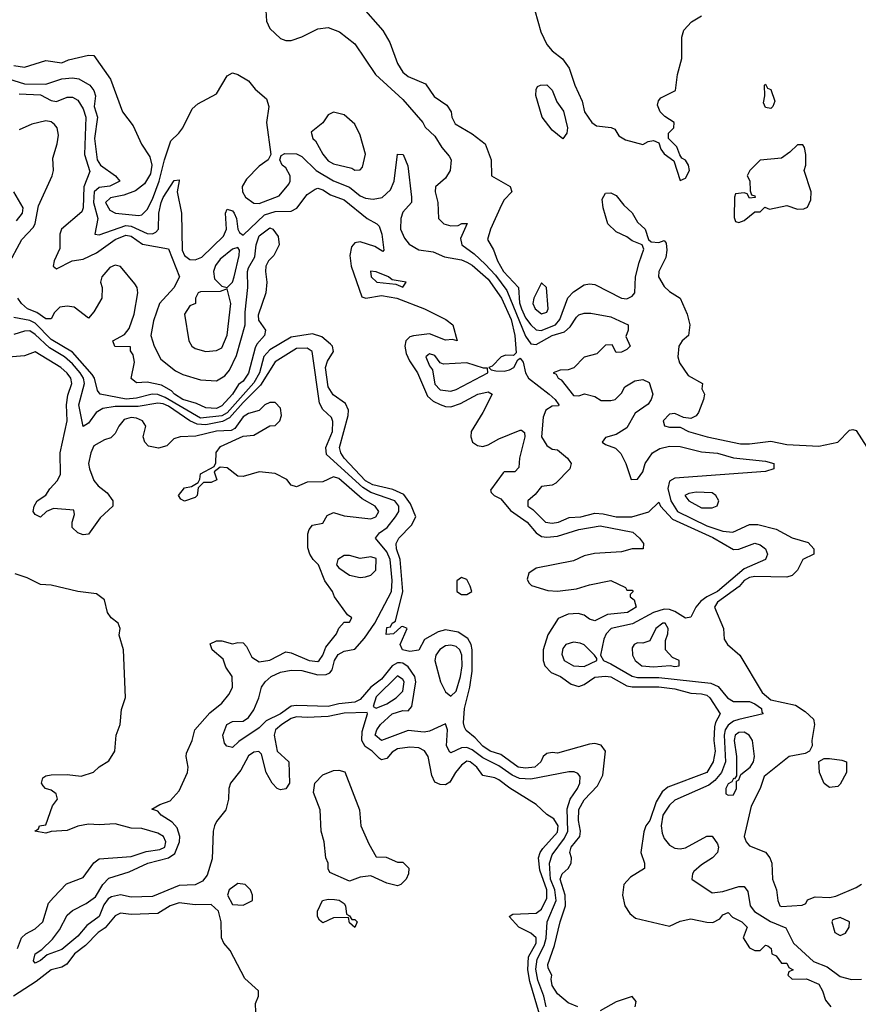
# Model space of a CAD drawing. Header units: inches. Extents: x 2380053 to 2584298, y 380219 to 546618.
# Tile 636 of 656: x 2542192 to 2545338, y 445020 to 448716. Entities that reach past the tile are written whole.
import ezdxf

# ---------------------------------------------------------------- set-up
doc = ezdxf.new("R2010")
doc.units = ezdxf.units.IN
doc.header["$MEASUREMENT"] = 0
doc.layers.add('C5444', color=7, linetype='Continuous')

msp = doc.modelspace()

# ---------------------------------------------------------------- linework, layer by layer
at = {"layer": 'C5444', "color": 2}
for points, elevation in [([(2543470.8, 448770), (2543554.9, 448674.9), (2543580.7, 448630), (2543610, 448551.3), (2543630, 448518.8), (2543650, 448502), (2543714.6, 448474.6), (2543747.7, 448427.7), (2543794.4, 448394.4), (2543810.4, 448370.4), (2543813.4, 448350), (2543825.3, 448325.3), (2543890, 448286.8), (2543938.8, 448250), (2543960.7, 448190), (2543962, 448130), (2544032, 448090), (2544038, 448070), (2544010, 448039), (2543999.5, 448020.5), (2543958, 447930), (2543947.3, 447890), (2543970, 447851.3), (2543985.3, 447810), (2544006.9, 447770), (2544063.7, 447710), (2544067.6, 447652.4), (2544074.2, 447630), (2544090, 447596), (2544110, 447570.3), (2544130, 447552), (2544149.1, 447549.1), (2544202, 447570), (2544219.2, 447590), (2544248.7, 447671.3), (2544270, 447694.4), (2544310, 447720.4), (2544330, 447724.4), (2544350, 447721.6), (2544450, 447670.4), (2544470, 447667.7), (2544490, 447678), (2544499.6, 447690), (2544502.9, 447750), (2544515.9, 447804.1), (2544534, 447854), (2544528, 447870), (2544490, 447885.2), (2544470, 447901.2), (2544430, 447919.3), (2544399, 447950), (2544381.2, 448010), (2544378, 448042), (2544390, 448064.7), (2544410, 448066), (2544430, 448056), (2544459.1, 448019.1), (2544490.4, 447990.4), (2544510, 447956), (2544538.8, 447930), (2544551.3, 447890), (2544561.4, 447881.4), (2544590, 447879.1), (2544610, 447886.8), (2544617, 447877), (2544620.4, 447850), (2544616.7, 447823.3), (2544590.6, 447770), (2544588.6, 447750), (2544610, 447714.8), (2544630, 447696), (2544670.6, 447670.6), (2544696, 447610), (2544706, 447570), (2544701, 447530), (2544678, 447510), (2544664.7, 447490), (2544661, 447450), (2544667.9, 447427.9), (2544699.8, 447379.8), (2544754, 447350), (2544752, 447330), (2544762, 447310), (2544758, 447290), (2544739.1, 447240.9), (2544730, 447228.7), (2544710, 447219), (2544683.1, 447223.1), (2544650, 447238), (2544630, 447235.3), (2544606.8, 447210), (2544611.6, 447191.6), (2544630, 447186.8), (2544670, 447186), (2544702, 447170), (2544772, 447150), (2544895.9, 447124.1), (2544930, 447123.1), (2545010, 447134), (2545070, 447121.6), (2545190, 447114.9), (2545262, 447130), (2545305.6, 447174.4), (2545318, 447178), (2545330, 447174), (2545371, 447111)], 30), ([(2543116, 448750), (2543118, 448710), (2543130, 448682), (2543170, 448644.7), (2543190, 448638), (2543210, 448638), (2543250, 448651.3), (2543310, 448681), (2543350, 448686), (2543391.3, 448670), (2543450, 448624.7), (2543527.3, 448510), (2543630, 448416.3), (2543704, 448330), (2543712.8, 448312.8), (2543750, 448278.8), (2543776.1, 448236.1), (2543803.4, 448203.4), (2543810.6, 448190), (2543807.7, 448150), (2543790, 448121.2), (2543751.6, 448088.4), (2543751.3, 448070), (2543760.7, 448030), (2543763, 447970), (2543784, 447950), (2543810, 447941.3), (2543837.2, 447942.8), (2543850.6, 447950.6), (2543870.7, 447950.7), (2543845.7, 447894.3), (2543850.4, 447870), (2543897.3, 447837.3), (2543938.4, 447798.3), (2543976.8, 447756.8), (2544019.3, 447699.3), (2544090, 447527.7), (2544110, 447499.5), (2544130, 447496.5), (2544189.4, 447530.6), (2544235.8, 447544.2), (2544257.1, 447562.9), (2544280.7, 447599.3), (2544290, 447608), (2544310, 447614.4), (2544334.4, 447614.4), (2544410, 447600.4), (2544474.8, 447570), (2544474.8, 447550), (2544466, 447526), (2544482, 447490), (2544470, 447478), (2544450, 447468), (2544430, 447466), (2544415.3, 447495.3), (2544390, 447494), (2544358, 447462), (2544310, 447448.7), (2544270.9, 447409.1), (2544250, 447402), (2544219.6, 447400.4), (2544194, 447390), (2544204.7, 447384.7), (2544212, 447370), (2544223.5, 447363.5), (2544270, 447305.5), (2544290, 447304), (2544310.9, 447310.9), (2544350, 447301), (2544373.2, 447286.8), (2544410, 447286), (2544426, 447290), (2544450, 447314), (2544462, 447338), (2544500.4, 447359.6), (2544530, 447364.7), (2544554, 447354), (2544567.7, 447310), (2544561.6, 447290), (2544550, 447272.7), (2544501.7, 447238.3), (2544470, 447183.7), (2544430, 447159.3), (2544390, 447148), (2544378, 447130), (2544390, 447121), (2544427.5, 447107.5), (2544447.9, 447087.9), (2544466.8, 447050), (2544486.8, 446990), (2544510, 446991.3), (2544530, 447018), (2544539.3, 447050), (2544566, 447090), (2544594.3, 447105.7), (2544630, 447114.9), (2544670, 447113.4), (2544750, 447093.6), (2544810, 447088.9), (2544870, 447071.6), (2544990, 447058), (2545022, 447050), (2545021, 447030), (2544990, 447019.5), (2544650, 446995.1), (2544630, 446983.7), (2544623.4, 446956.6), (2544634.7, 446910), (2544660.3, 446870), (2544770, 446816.2), (2544830, 446795.6), (2544867.6, 446792.4), (2544930, 446820.4), (2544961.4, 446821.4), (2545030, 446803), (2545090, 446770.6), (2545150, 446753.4), (2545171.3, 446730), (2545172, 446710), (2545130.7, 446689.3), (2545110.6, 446650), (2545090.2, 446629.8), (2545070, 446623), (2544950, 446626.3), (2544930, 446621.7), (2544910, 446610.9), (2544891.3, 446588.7), (2544810.4, 446530), (2544799.3, 446510), (2544832.7, 446430), (2544835.5, 446390), (2544847.7, 446370), (2544893.4, 446330), (2544978.4, 446190), (2545010, 446162.8), (2545103.4, 446143.4), (2545139.3, 446119.3), (2545170.8, 446090), (2545174, 446070), (2545163.8, 446010), (2545165.5, 445990), (2545156, 445970), (2545138.7, 445961.3), (2545078.8, 445950), (2544985.3, 445874.7), (2544970.3, 445829.7), (2544936.7, 445763.3), (2544910.7, 445650), (2544917.3, 445630), (2544930, 445614.8), (2544990, 445591.3), (2545006.8, 445570), (2545014, 445550), (2545016.3, 445490), (2545031, 445450), (2545036, 445410), (2545044.7, 445390), (2545050, 445387.3), (2545128, 445392), (2545142, 445398), (2545147.3, 445412.7), (2545176.4, 445423.6), (2545230, 445421), (2545253.6, 445426.4), (2545330, 445458), (2545350, 445471)], 26), ([(2544124.9, 448750), (2544147.3, 448670), (2544170, 448622.8), (2544190, 448598.8), (2544228.1, 448568.1), (2544254.2, 448534.2), (2544275.5, 448470), (2544303, 448410), (2544310.8, 448370), (2544338.8, 448330), (2544356.8, 448316.8), (2544411, 448311), (2544424.7, 448304.7), (2544439.8, 448279.8), (2544464.5, 448264.5), (2544530, 448246.8), (2544550, 448258), (2544570, 448262), (2544590, 448254), (2544598, 448230), (2544610, 448212), (2544646.4, 448186.4), (2544670, 448112), (2544690, 448121), (2544705.2, 448150), (2544701.2, 448170), (2544690, 448188.7), (2544676.5, 448196.5), (2544668.4, 448208.4), (2544658, 448238), (2544626, 448270), (2544626, 448290), (2544646, 448310), (2544648, 448330), (2544612.7, 448352.7), (2544595.3, 448370), (2544584.7, 448395.3), (2544589, 448411), (2544598, 448422), (2544652, 448450), (2544660.5, 448510), (2544676.4, 448570), (2544676.3, 448650), (2544683.9, 448676.1), (2544712.4, 448707.6), (2544750, 448730.6)], 34), ([(2542170, 448544.2), (2542210, 448537), (2542290, 448563), (2542350, 448554), (2542375.6, 448564.4), (2542450, 448582), (2542470, 448581), (2542532.6, 448492.6), (2542577.8, 448370), (2542617.6, 448317.6), (2542648.6, 448248.6), (2542680.3, 448200.3), (2542687.4, 448170), (2542683.4, 448136.6), (2542660.5, 448099.5), (2542626.8, 448073.2), (2542582.4, 448057.6), (2542532.4, 448047.6), (2542513.4, 448030), (2542530, 448000.5), (2542552, 447990), (2542638.7, 447981.3), (2542650, 447983), (2542670, 448003), (2542690, 448042), (2542715.4, 448110), (2542734.7, 448190), (2542758.6, 448261.4), (2542789.3, 448290), (2542803.7, 448310), (2542839.5, 448380.5), (2542860.5, 448399.5), (2542930, 448437.3), (2542970, 448504.7), (2542990, 448516), (2543010.5, 448510.5), (2543050, 448486), (2543075.2, 448455.2), (2543118, 448418), (2543127.3, 448390), (2543118, 448330), (2543134, 448210), (2543124.7, 448190), (2543090, 448166), (2543042.5, 448117.5), (2543027.3, 448090), (2543027.7, 448070), (2543038.8, 448050), (2543070, 448027.3), (2543090, 448026), (2543165.1, 448054.9), (2543201.6, 448098.4), (2543207, 448110), (2543207.3, 448130), (2543190, 448159.3), (2543177.2, 448170), (2543168, 448190), (2543173.6, 448206.4), (2543186.6, 448213.4), (2543230, 448212), (2543250, 448202.4), (2543304.4, 448150), (2543370, 448110.3), (2543430, 448087.2), (2543470, 448054), (2543490, 448045.8), (2543517.8, 448042.2), (2543552, 448048), (2543583.5, 448076.5), (2543597.4, 448110), (2543609.3, 448210.7), (2543630.7, 448210), (2543647.7, 448167.7), (2543662.6, 448050), (2543661.6, 448030), (2543630, 447992.7), (2543621.5, 447970), (2543620.2, 447930), (2543635.3, 447895.3), (2543652.9, 447872.8), (2543690, 447851.5), (2543743.8, 447843.8), (2543785.5, 447825.5), (2543850, 447814.3), (2543870, 447805.7), (2543890, 447794.3), (2543950, 447742.3), (2543999.7, 447670), (2544036.3, 447590), (2544050.2, 447529.8), (2544054.8, 447465.2), (2544044.7, 447455.3), (2544015.9, 447455.9), (2543998.8, 447450), (2543965.2, 447414.8), (2543952, 447410), (2543961, 447401), (2543978, 447398), (2544010, 447397), (2544030, 447402), (2544046, 447410), (2544061.2, 447438.8), (2544070, 447444.7), (2544081, 447430), (2544090.3, 447390), (2544101.1, 447370), (2544178.4, 447310), (2544200.7, 447290), (2544214.8, 447270), (2544213.4, 447266.6), (2544190, 447265.6), (2544166, 447250), (2544156.2, 447223.8), (2544150.3, 447150.3), (2544170, 447117.3), (2544190, 447104), (2544210, 447100.7), (2544246.8, 447070), (2544261, 447050), (2544256, 447030), (2544203.5, 446976.5), (2544190, 446968.7), (2544150, 446964), (2544126.2, 446933.8), (2544098, 446910), (2544098.8, 446890), (2544117.6, 446877.6), (2544164.9, 446830), (2544190, 446825.7), (2544214, 446830), (2544253.1, 446846.9), (2544298, 446850), (2544350, 446863.6), (2544381.3, 446861.3), (2544430, 446849.2), (2544488.7, 446850), (2544552.1, 446867.9), (2544590, 446904.7), (2544596.3, 446890), (2544641.5, 446841.5), (2544792.4, 446772.4), (2544870, 446726.7), (2544890, 446728.2), (2544950, 446750.4), (2544970, 446744), (2544990.7, 446730), (2544997.3, 446710), (2544990.7, 446690), (2544910, 446655.1), (2544810.1, 446569.9), (2544770.4, 446550), (2544747.2, 446532.8), (2544728.8, 446510), (2544710, 446473.2), (2544690, 446469), (2544650, 446494.5), (2544630, 446501.8), (2544610, 446502.5), (2544570.4, 446490), (2544491.8, 446448.2), (2544410.7, 446430), (2544392.7, 446410), (2544383.8, 446390), (2544371, 446330), (2544382, 446310), (2544410, 446298.4), (2544490, 446251.3), (2544510, 446247), (2544590, 446246.4), (2544785.4, 446225.4), (2544812.5, 446212.5), (2544847.2, 446170), (2544870, 446156.5), (2544930, 446156.5), (2544950, 446148.4), (2544975.5, 446130), (2544976, 446116), (2544982, 446110), (2544890, 446088.9), (2544870, 446082.2), (2544850, 446067.1), (2544839.3, 446050), (2544834.8, 446030), (2544840.2, 445930), (2544825.2, 445890), (2544800.4, 445859.6), (2544778, 445842), (2544650, 445786), (2544630, 445767.8), (2544605.4, 445730), (2544598.8, 445690), (2544602.2, 445662.2), (2544610, 445642.8), (2544630, 445617.3), (2544650, 445606), (2544670, 445604), (2544690, 445606.8), (2544770, 445651.3), (2544790, 445650.8), (2544810, 445622), (2544814, 445610), (2544810.8, 445590), (2544791, 445570), (2544750, 445543.7), (2544722, 445518), (2544716.3, 445510), (2544714, 445490), (2544790, 445438), (2544830, 445443), (2544890, 445462), (2544910, 445462.8), (2544923.4, 445443.4), (2544933.1, 445390), (2544948.7, 445368.7), (2545009.5, 445330.5), (2545066.8, 445306.8), (2545094.9, 445250), (2545170, 445180.4), (2545221.1, 445161.1), (2545270, 445124.2), (2545313, 445113), (2545350, 445114.7)], 22), ([(2542150, 448493.4), (2542210, 448475.3), (2542290, 448474), (2542350, 448494), (2542390, 448498), (2542413.4, 448493.4), (2542454.8, 448470), (2542470.7, 448450), (2542476, 448430), (2542471, 448390), (2542483.7, 448350), (2542472.9, 448270), (2542483.2, 448190), (2542495.3, 448170), (2542551, 448130), (2542567.3, 448110), (2542530, 448091.3), (2542490, 448086), (2542471.7, 448070), (2542468.4, 448030), (2542484.9, 447970), (2542474, 447910), (2542490, 447908.2), (2542590, 447943), (2542610, 447940.6), (2542670, 447912.6), (2542690, 447912), (2542702.3, 447917.7), (2542712.8, 447930), (2542713.5, 447990), (2542722.8, 448030), (2542730, 448048), (2542771.6, 448111.6), (2542790, 448114), (2542790.5, 448110.5), (2542783, 448070), (2542798.9, 447990), (2542802.2, 447850), (2542810.2, 447830.2), (2542830, 447816), (2542850, 447814.3), (2542875.4, 447824.6), (2542956.3, 447903.7), (2542968, 447930), (2542964.5, 447990), (2542970, 448004.7), (2542990, 447998), (2542997.1, 447990), (2543004.9, 447970), (2543010.5, 447930), (2543017.1, 447917.1), (2543030, 447906.8), (2543110, 447982.6), (2543150, 447995.4), (2543210, 447997.3), (2543232.1, 448007.9), (2543270, 448059.3), (2543300.1, 448079.9), (2543310, 448083), (2543330, 448076.4), (2543358, 448058), (2543410, 448039.5), (2543496, 447970), (2543532, 447950), (2543541, 447941), (2543550.6, 447910.6), (2543558, 447850), (2543554, 447846), (2543524.5, 447864.5), (2543470, 447882), (2543450, 447878), (2543436.7, 447863.3), (2543430.3, 447830), (2543435.3, 447790), (2543475.9, 447675.9), (2543490.5, 447670.5), (2543550, 447680.2), (2543607.3, 447670), (2543710.8, 447630), (2543790.5, 447590.5), (2543817.3, 447570), (2543834, 447510), (2543815.3, 447515.3), (2543790, 447512.7), (2543730, 447537), (2543670, 447529.6), (2543655.3, 447524.7), (2543640.5, 447510), (2543637, 447490), (2543642.2, 447462.2), (2543654.8, 447434.8), (2543684.9, 447390), (2543722, 447302), (2543743.8, 447283.8), (2543770, 447271.5), (2543790, 447263.7), (2543810, 447262), (2543845.5, 447274.5), (2543910.5, 447310.5), (2543950, 447318.8), (2543964.7, 447310), (2543930, 447241.2), (2543885.5, 447170), (2543884.4, 447150), (2543890.4, 447130.4), (2543910, 447117.1), (2543930, 447114), (2543950, 447119.5), (2543990, 447142.4), (2544070, 447174.8), (2544075.3, 447175.3), (2544086, 447166), (2544087.3, 447150), (2544067.3, 447070), (2544065.4, 447034.6), (2544050, 447018), (2544010, 447018), (2544005.4, 447014.6), (2543958, 446950), (2543961, 446941), (2543972, 446930), (2543997.1, 446917.1), (2544033.4, 446873.4), (2544095.8, 446830), (2544130.2, 446790.2), (2544150, 446775.8), (2544170, 446773.1), (2544210, 446776.9), (2544290, 446801.7), (2544370, 446816), (2544492.4, 446792.4), (2544518, 446770), (2544532, 446750), (2544530.8, 446729.2), (2544490, 446729.3), (2544450, 446718), (2544348.5, 446711.5), (2544310, 446702.9), (2544270, 446684.2), (2544130, 446657.6), (2544102, 446638), (2544096.3, 446616.3), (2544101.7, 446601.7), (2544112, 446592), (2544173, 446573), (2544210, 446570.2), (2544281.2, 446578.9), (2544330, 446594.4), (2544410, 446610.6), (2544464.7, 446584.7), (2544470, 446574), (2544490, 446574), (2544494, 446570), (2544482, 446558), (2544482, 446550), (2544498, 446538), (2544504.7, 446510), (2544472, 446490), (2544397.4, 446482.6), (2544350, 446459.5), (2544330, 446465.2), (2544310, 446481.2), (2544286.8, 446486.8), (2544250, 446484.5), (2544212.3, 446467.7), (2544173, 446407), (2544155.8, 446350), (2544155.5, 446310), (2544162, 446290), (2544185.9, 446265.8), (2544220.7, 446250), (2544261.4, 446221.4), (2544290, 446212.7), (2544310, 446220.5), (2544350, 446248.5), (2544390, 446251.4), (2544410, 446248.7), (2544470, 446215.6), (2544490, 446211.3), (2544590, 446212.2), (2544650, 446204.2), (2544710, 446188), (2544750, 446185.5), (2544770, 446180.5), (2544782, 446170), (2544820.7, 446110), (2544802.4, 446077.6), (2544798.4, 446061.6), (2544796.9, 446010), (2544801.3, 445970), (2544794, 445930), (2544770.4, 445890), (2544624.4, 445835.6), (2544602, 445818), (2544579.9, 445780.1), (2544555.8, 445710), (2544541, 445690), (2544533.2, 445666.8), (2544522.8, 445590), (2544536, 445550), (2544536, 445530), (2544483.4, 445496.6), (2544458.8, 445470), (2544453.4, 445430), (2544463, 445390), (2544481.1, 445361.1), (2544502.9, 445342.9), (2544630, 445312.7), (2544670, 445332), (2544710, 445340.5), (2544770, 445327.7), (2544792.7, 445327.3), (2544818.6, 445341.4), (2544830, 445356), (2544850, 445364.7), (2544866.8, 445346.8), (2544902, 445330), (2544922, 445310), (2544906.8, 445270), (2544930, 445232), (2544950, 445222), (2544970, 445222), (2544990, 445242), (2544999.6, 445239.6), (2545012, 445230), (2545014, 445210), (2545030, 445202), (2545050, 445174), (2545070, 445174), (2545078, 445158), (2545094, 445150), (2545078, 445142), (2545074, 445130), (2545090, 445114), (2545144, 445116), (2545190, 445096), (2545204.7, 445070), (2545216, 445036), (2545236, 445010)], 18), ([(2542190, 448437.6), (2542270, 448433.6), (2542310, 448411.8), (2542330, 448408.4), (2542370, 448424.9), (2542390, 448425.3), (2542410, 448413.7), (2542430, 448381.6), (2542440.2, 448350), (2542434.9, 448210), (2542454.6, 448145.4), (2542432.3, 448087.7), (2542430.3, 448009.7), (2542425.1, 447994.9), (2542348.4, 447930), (2542343.1, 447910), (2542342.8, 447857.2), (2542321, 447810), (2542318, 447790), (2542330, 447781), (2542389.3, 447810.7), (2542430, 447816.3), (2542479.8, 447840.2), (2542550, 447890.2), (2542590, 447907.2), (2542610, 447903.7), (2542652.5, 447872.5), (2542750, 447855.5), (2542791, 447750), (2542770, 447709.2), (2542716.3, 447650), (2542694.2, 447585.8), (2542684, 447530), (2542696.3, 447490), (2542722, 447442), (2542777.1, 447397.1), (2542804.1, 447384.1), (2542870, 447364), (2542930, 447360.7), (2542961.6, 447378.4), (2542979.7, 447400.3), (2543004.9, 447455.1), (2543038.4, 447570), (2543038, 447618), (2543048.2, 447710), (2543046.6, 447770), (2543050, 447784.7), (2543074.5, 447825.5), (2543078.7, 447870), (2543090, 447904), (2543130, 447934.8), (2543142, 447930), (2543162, 447902), (2543166, 447870), (2543146, 447830), (2543126, 447810), (2543116, 447790), (2543114, 447770), (2543119.3, 447730), (2543115.5, 447690), (2543087.1, 447607.1), (2543087.7, 447587.7), (2543114.8, 447550), (2543110.7, 447530), (2543082.2, 447497.8), (2543075.8, 447484.2), (2543050, 447389.2), (2543030, 447359.3), (2543013.1, 447346.9), (2542990, 447309.6), (2542950, 447266), (2542930, 447256.2), (2542890, 447258.4), (2542854.9, 447274.9), (2542804.5, 447290), (2542772.7, 447310), (2542762, 447322), (2542723.7, 447343.7), (2542670, 447354.5), (2542630, 447353.2), (2542610, 447368.7), (2542622.7, 447430), (2542617.2, 447457.2), (2542607.3, 447472.7), (2542607.3, 447487.3), (2542549.4, 447489.4), (2542542, 447510), (2542585.4, 447534.6), (2542603.3, 447556.7), (2542621.3, 447610), (2542635.1, 447690), (2542632.3, 447710), (2542623.8, 447723.8), (2542570, 447789.2), (2542550, 447794.5), (2542530, 447786), (2542500.7, 447750), (2542494.8, 447730), (2542502, 447710), (2542500.4, 447670), (2542470, 447619), (2542450, 447595.3), (2542396, 447636), (2542370, 447640.5), (2542343.2, 447636.8), (2542322.8, 447617.2), (2542310, 447593.2), (2542290, 447592.3), (2542256.6, 447616.6), (2542220.9, 447630), (2542198.4, 447650), (2542185.6, 447670)], 14), ([(2542146, 447790), (2542199.5, 447890), (2542243.3, 447936.7), (2542249.8, 447950.2), (2542263, 448017), (2542313.2, 448130), (2542319, 448150), (2542316, 448196), (2542332.8, 448250), (2542337.5, 448282.5), (2542332.8, 448310), (2542322.7, 448322.7), (2542310, 448332), (2542290, 448335.6), (2542237, 448323), (2542190, 448302)], 14), ([(2542179.6, 447960.4), (2542203, 447990), (2542204.7, 448010), (2542169.8, 448069.8)], 18), ([(2544286, 445010), (2544250, 445025.2), (2544210, 445059), (2544189.6, 445090), (2544185.6, 445114.4), (2544188.7, 445130), (2544175.3, 445155.3), (2544174, 445170), (2544198.9, 445241.1), (2544220.5, 445330), (2544240.5, 445390), (2544239.1, 445430), (2544219.7, 445490), (2544227.3, 445510), (2544249.4, 445530), (2544261.2, 445550), (2544262.7, 445570), (2544256, 445590), (2544260.7, 445610), (2544293.2, 445650), (2544296, 445670), (2544288.5, 445710), (2544290, 445750.8), (2544310, 445787.3), (2544359.7, 445840.3), (2544380.5, 445879.5), (2544389.5, 445970), (2544373.1, 445993.1), (2544350, 445998.4), (2544330, 445997), (2544210, 445962.7), (2544190, 445965.2), (2544170, 445961.2), (2544156, 445950), (2544147.7, 445930), (2544124.7, 445910), (2544090, 445906), (2544062.7, 445910), (2543997, 445957), (2543957.2, 445970), (2543930, 445988.3), (2543900.7, 446020.7), (2543867.3, 446047.3), (2543860.4, 446060.4), (2543856.6, 446076.6), (2543860.4, 446130), (2543881.3, 446210), (2543889.8, 446270), (2543889.8, 446350), (2543886.3, 446370), (2543872.9, 446392.9), (2543837.1, 446417.1), (2543790, 446425.6), (2543761.7, 446418.3), (2543710.6, 446389.4), (2543690, 446348.7), (2543655.2, 446344.8), (2543628.7, 446350), (2543619, 446370), (2543646, 446430), (2543630, 446438), (2543623.6, 446436.4), (2543594, 446410), (2543567.6, 446407.6), (2543570, 446434), (2543583.1, 446436.9), (2543590, 446451), (2543602, 446458), (2543629.7, 446570), (2543619.7, 446690), (2543606, 446730), (2543604.2, 446750), (2543614.5, 446770), (2543661.7, 446818.3), (2543678, 446850), (2543658.2, 446898.2), (2543633.8, 446933.8), (2543591.8, 446951.8), (2543517, 446970), (2543490, 446985), (2543409.7, 447070), (2543397.4, 447090), (2543391.3, 447110), (2543424.7, 447230), (2543425.4, 447250), (2543414.5, 447274.5), (2543367.7, 447307.7), (2543350, 447337.2), (2543339.1, 447410), (2543346.6, 447433.4), (2543369.4, 447470), (2543366, 447490), (2543358.3, 447498.3), (2543325.3, 447525.3), (2543290, 447536.9), (2543210, 447523.5), (2543130, 447476.8), (2543108.2, 447451.8), (2543091.6, 447390), (2543070, 447352.9), (2542970, 447240.2), (2542950, 447228.3), (2542870, 447219.5), (2542737.7, 447297.7), (2542710, 447309.1), (2542689.4, 447310.6), (2542630, 447294.6), (2542591.8, 447291.8), (2542494, 447310), (2542484, 447324), (2542473, 447370), (2542464.4, 447384.4), (2542390, 447467.6), (2542310, 447515.6), (2542250, 447576.5), (2542230, 447586.3), (2542170, 447598)], 18), ([(2544167.8, 445010), (2544158.9, 445050), (2544136.2, 445110), (2544128.5, 445151.5), (2544133.2, 445190), (2544159.5, 445240.5), (2544167.7, 445267.7), (2544170.8, 445330), (2544204.5, 445410), (2544199.6, 445450), (2544184.1, 445490), (2544179.8, 445550), (2544190, 445581.6), (2544236.6, 445643.4), (2544248.2, 445670), (2544246.6, 445753.4), (2544256.8, 445790), (2544284.7, 445830), (2544293.3, 445850), (2544294.8, 445874.8), (2544286.3, 445886.3), (2544272.5, 445892.5), (2544252.1, 445892.1), (2544110, 445865.3), (2544067.1, 445867.1), (2544039.9, 445879.9), (2543990, 445914.6), (2543930, 445945), (2543890, 445975), (2543870, 445984.2), (2543850, 445982.6), (2543810, 445963.7), (2543806.2, 445966.2), (2543794, 445990), (2543796.9, 446050), (2543790, 446072.7), (2543730, 446044.7), (2543710, 446041.1), (2543650, 446048), (2543549.2, 446010), (2543526.3, 446030), (2543532, 446050), (2543545.6, 446070), (2543590, 446110.3), (2543630, 446123), (2543650, 446121), (2543662.7, 446137.3), (2543678.2, 446230), (2543674.2, 446250), (2543650, 446287.1), (2543630, 446300.3), (2543621.1, 446301.1), (2543610, 446302), (2543589.5, 446290.5), (2543550, 446240.8), (2543509.4, 446210.6), (2543470, 446163.9), (2543450, 446154), (2543390, 446148), (2543350, 446138), (2543230, 446141.7), (2543210, 446138.7), (2543170, 446109.8), (2543116.5, 446083.5), (2543090, 446058), (2543014, 446006), (2542990, 445984), (2542969.1, 445989.1), (2542960.2, 446000.2), (2542954, 446030), (2542969, 446070), (2542990, 446081), (2543030, 446082.8), (2543050, 446096), (2543070, 446124.7), (2543089.2, 446170), (2543099, 446210), (2543112.7, 446230), (2543136, 446250), (2543170, 446266.4), (2543210, 446274), (2543250, 446272.3), (2543310, 446256.5), (2543342, 446258), (2543356, 446264.1), (2543364.6, 446275.4), (2543372.6, 446310), (2543386.5, 446333.5), (2543410, 446345.3), (2543450, 446353.4), (2543485.7, 446394.3), (2543523.9, 446450), (2543586.6, 446570), (2543589.8, 446610.2), (2543581.5, 446690), (2543570, 446718.9), (2543526.6, 446770), (2543542, 446790), (2543570.7, 446809.3), (2543602.4, 446850), (2543614.3, 446870), (2543615.1, 446890), (2543599.6, 446910), (2543510, 446941.4), (2543479.3, 446959.3), (2543343.6, 447083.6), (2543341, 447110), (2543366.2, 447170), (2543366.9, 447206.9), (2543362, 447222), (2543330, 447252.3), (2543316.6, 447276.6), (2543289.5, 447470), (2543270, 447483), (2543230, 447481.7), (2543150, 447431.6), (2543095.7, 447344.3), (2543030, 447279), (2542979.2, 447220.8), (2542953.1, 447206.9), (2542890, 447195.4), (2542857.4, 447197.4), (2542829.9, 447209.9), (2542750, 447264.8), (2542730, 447274.1), (2542710, 447276.8), (2542636.8, 447263.2), (2542550, 447264.1), (2542504.2, 447255.8), (2542478.6, 447241.4), (2542450, 447201.2), (2542430, 447189), (2542414.5, 447270), (2542434.8, 447350), (2542430.8, 447370), (2542418.9, 447390), (2542390, 447424.2), (2542360.4, 447450), (2542304.1, 447484.1), (2542250, 447534.2), (2542230, 447547.2), (2542210, 447546.9), (2542170, 447534.3)], 22), ([(2544142.6, 444982.6), (2544105.5, 445105.5), (2544098.9, 445150), (2544101.2, 445198.8), (2544129.6, 445250), (2544129.5, 445270), (2544110, 445287.3), (2544065.2, 445310), (2544028.7, 445350), (2544042, 445358), (2544130, 445362.4), (2544150, 445377.1), (2544170, 445418), (2544169.7, 445450), (2544144.1, 445524.1), (2544139.1, 445570), (2544144.7, 445590), (2544155, 445605), (2544210, 445666), (2544212.1, 445690), (2544196.2, 445716.2), (2544170, 445732.7), (2544129.6, 445769.6), (2544031.1, 445831.1), (2543990, 445862.7), (2543975.3, 445870), (2543930, 445879.3), (2543907, 445910), (2543882, 445930), (2543870, 445932.8), (2543850, 445917), (2543827.3, 445890), (2543806.4, 445853.6), (2543790, 445844), (2543770, 445845.2), (2543750, 445854), (2543738.4, 445878.4), (2543724.5, 445950), (2543711.1, 445971.1), (2543690, 445982.9), (2543655.2, 445984.8), (2543610, 445978.7), (2543590, 445966.6), (2543570, 445942.7), (2543550, 445938), (2543542, 445942), (2543515.1, 445970), (2543488.2, 445988.2), (2543475.4, 446010), (2543476.6, 446043.4), (2543497.2, 446110), (2543495.5, 446115.5), (2543410, 446112.9), (2543350, 446099.8), (2543270, 446096), (2543230, 446099.2), (2543210, 446092.8), (2543175.8, 446070), (2543152.4, 446050), (2543147, 446030), (2543158, 445970), (2543202, 445930), (2543204.7, 445850), (2543190, 445829.2), (2543170, 445825.2), (2543158, 445830), (2543139, 445850), (2543117.2, 445890), (2543099.3, 445959.3), (2543088.9, 445968.9), (2543070, 445966), (2543050, 445952), (2543021.2, 445898.8), (2542983, 445850), (2542976.3, 445830), (2542975.5, 445790), (2542964.9, 445750), (2542930, 445706), (2542922.6, 445690), (2542917.4, 445670), (2542913.8, 445566.2), (2542895.3, 445504.7), (2542878.2, 445481.8), (2542850, 445468.5), (2542790, 445466), (2542690, 445425.1), (2542610, 445422), (2542570, 445431.3), (2542536.9, 445423.1), (2542524.5, 445415.5), (2542507.2, 445392.8), (2542490, 445349.7), (2542444.4, 445315.6), (2542410, 445275.6), (2542350, 445226), (2542294.7, 445205.3), (2542270, 445184.2), (2542250, 445174), (2542243.3, 445183.3), (2542249.6, 445210), (2542274.5, 445225.5), (2542315.4, 445264.6), (2542340.8, 445299.2), (2542370, 445354), (2542390, 445372.7), (2542441.3, 445398.7), (2542476.6, 445423.4), (2542504.2, 445470), (2542526.2, 445493.8), (2542602.7, 445517.3), (2542672.7, 445550), (2542750.8, 445569.2), (2542773.9, 445586.1), (2542791.3, 445630), (2542792.6, 445650), (2542782.9, 445682.9), (2542763.5, 445703.5), (2542722.7, 445730), (2542710, 445745.2), (2542688, 445752), (2542718, 445770), (2542756.6, 445783.4), (2542790, 445820.7), (2542822, 445890), (2542824.7, 445910), (2542816.2, 445950), (2542818, 445962), (2542839.3, 446010), (2542849, 446050), (2542906, 446114), (2542950, 446150.5), (2542977.2, 446182.8), (2542991, 446209), (2542989.3, 446250), (2542965.4, 446285.4), (2542954.9, 446314.9), (2542914, 446350), (2542906.8, 446373.2), (2542930, 446384), (2542950, 446384), (2542990, 446373.4), (2543010, 446378), (2543030, 446376.3), (2543042.4, 446362.4), (2543062.8, 446322.8), (2543090, 446305.3), (2543130, 446312.2), (2543190, 446342.8), (2543210, 446338.8), (2543278, 446310), (2543310, 446306.7), (2543315.1, 446310), (2543329.4, 446330), (2543340.1, 446359.9), (2543381.2, 446410), (2543390, 446432), (2543410, 446454), (2543430, 446454), (2543438, 446470), (2543422, 446482), (2543373.2, 446550), (2543365.2, 446570), (2543337.2, 446610), (2543313.2, 446670), (2543293.2, 446690), (2543281.2, 446710), (2543272.9, 446732.9), (2543273.6, 446786.4), (2543278, 446802), (2543290, 446818), (2543330, 446826), (2543345.6, 446854.4), (2543370, 446866), (2543410, 446853.4), (2543510, 446842), (2543528.7, 446850), (2543539.3, 446870), (2543525.2, 446890), (2543477.3, 446917.4), (2543390, 446993.3), (2543370, 446999.5), (2543330, 446980.9), (2543270, 446979.3), (2543230, 446962), (2543210, 446968), (2543194, 446990), (2543150, 447012), (2543090, 447018), (2543030, 447001.2), (2543010, 447002), (2542970, 447034), (2542943.6, 447036.4), (2542922, 447018), (2542931.1, 446988.9), (2542910, 446978), (2542882, 446978), (2542862, 446958), (2542858, 446930), (2542850, 446922), (2542810, 446909), (2542796.4, 446916.4), (2542788, 446930), (2542810, 446958), (2542836.4, 446963.6), (2542862, 446978), (2542868.4, 446991.6), (2542870, 447011.3), (2542922, 447038), (2542928, 447052), (2542929.2, 447090.8), (2542946, 447114), (2543030, 447152), (2543070, 447156), (2543130, 447191.3), (2543150, 447192), (2543168, 447210), (2543174, 447230), (2543170, 447258), (2543150, 447279), (2543130, 447279), (2543112, 447270), (2543090.9, 447249.1), (2543050, 447237.2), (2543030, 447225.2), (2542999.3, 447180.7), (2542986, 447174), (2542930, 447170.9), (2542852.3, 447152.3), (2542794, 447150), (2542770, 447142), (2542743.5, 447116.5), (2542713.2, 447106.8), (2542675.3, 447115.3), (2542662, 447130), (2542655.6, 447150), (2542665.1, 447190), (2542652.3, 447210), (2542630, 447220.5), (2542610, 447222.4), (2542584.4, 447215.6), (2542564, 447190), (2542550, 447162), (2542534.4, 447145.6), (2542510, 447139), (2542470, 447116), (2542459.1, 447090), (2542450.7, 447050), (2542453.4, 447030), (2542470, 446986), (2542486.4, 446966.4), (2542519.9, 446939.9), (2542542, 446910), (2542542, 446890), (2542493.7, 446846.3), (2542450, 446784), (2542430, 446782.7), (2542410, 446789.4), (2542388.7, 446810), (2542389, 446830), (2542398, 446858), (2542395.1, 446875.1), (2542318.8, 446881.2), (2542292, 446870), (2542270, 446848), (2542250, 446858), (2542242, 446870), (2542246, 446890), (2542258, 446910), (2542290, 446931.3), (2542304.8, 446955.2), (2542333.8, 446986.2), (2542344.5, 447010), (2542343.7, 447090), (2542369.6, 447210), (2542367.8, 447270), (2542373.1, 447306.9), (2542387.3, 447350), (2542383.6, 447370), (2542370, 447389.4), (2542346, 447410), (2542250, 447469), (2542210, 447454), (2542150, 447449.2)], 26), ([(2542183.7, 445230), (2542199, 445270), (2542215.1, 445284.9), (2542250, 445302.8), (2542279.3, 445330), (2542300.1, 445399.9), (2542318.6, 445421.4), (2542367.5, 445472.5), (2542430, 445496), (2542470, 445551.3), (2542490, 445566), (2542610, 445574.9), (2542666.9, 445593.1), (2542718.4, 445601.6), (2542736.3, 445610), (2542740.5, 445630), (2542731.8, 445650), (2542710, 445662), (2542650, 445679.3), (2542610, 445681.2), (2542550, 445698), (2542490, 445693.2), (2542450, 445696), (2542410, 445689.2), (2542370, 445672.7), (2542310, 445668.7), (2542290, 445662), (2542248.7, 445670), (2542262, 445678), (2542266, 445690), (2542290, 445694), (2542314.8, 445765.2), (2542334, 445790), (2542328.7, 445810), (2542310, 445824), (2542289.4, 445829.4), (2542280.2, 445840.2), (2542274, 445850), (2542279, 445870), (2542290, 445877.3), (2542310, 445880.7), (2542370, 445882), (2542423.1, 445876.9), (2542469.3, 445890.7), (2542490, 445910.8), (2542526.3, 445933.7), (2542549.2, 445970), (2542554, 446030), (2542569.2, 446070), (2542574, 446126), (2542588.4, 446171.6), (2542582, 446350), (2542565.6, 446405.6), (2542569, 446430), (2542562, 446450), (2542535.3, 446470), (2542521.2, 446490), (2542510, 446538), (2542480.2, 446560.2), (2542410, 446569.2), (2542310, 446593.2), (2542270, 446595.3), (2542220.2, 446620.2), (2542175.3, 446635.3)], 30), ([(2543078, 444990), (2543076.4, 445023.6), (2543088, 445050), (2543088, 445070), (2543036.4, 445116.4), (2542982, 445222), (2542958, 445250), (2542948.7, 445270), (2542948, 445330), (2542938, 445370), (2542910, 445394), (2542850, 445393.2), (2542790, 445400.9), (2542756, 445390), (2542710, 445360.9), (2542610, 445357.6), (2542570, 445362), (2542550, 445352.7), (2542512.8, 445307.2), (2542486.4, 445290), (2542439.1, 445240.9), (2542397.6, 445210), (2542369.1, 445170.9), (2542350, 445159.7), (2542310, 445149.4), (2542254.3, 445105.7), (2542169.3, 445050.7)], 30), ([(2544501.2, 445010), (2544505.2, 445030), (2544490, 445049), (2544430, 445029.4), (2544370, 444996)], 18)]:
    msp.add_lwpolyline(points, dxfattribs=dict(at, elevation=elevation))
for points, elevation in [([(2544230, 448268), (2544190, 448301.2), (2544152.7, 448350), (2544129, 448431), (2544130, 448454), (2544135.3, 448464.7), (2544146, 448470), (2544170, 448470.8), (2544190, 448451), (2544207.9, 448407.9), (2544231.9, 448371.9), (2544246.8, 448310), (2544244.7, 448290)], 30), ([(2545010, 448382), (2544990, 448386), (2544983.1, 448403.1), (2544988, 448430), (2544986, 448470), (2544990, 448474), (2544998, 448458), (2545010, 448454), (2545024.7, 448410), (2545018, 448390)], 30), ([(2543370, 448368), (2543350, 448358), (2543330, 448328), (2543286, 448294), (2543291.3, 448270), (2543301.4, 448261.4), (2543330, 448211), (2543350, 448185.5), (2543370, 448174), (2543438.4, 448158.4), (2543450, 448151), (2543470, 448152), (2543478, 448162), (2543489.3, 448210.7), (2543470, 448282), (2543450, 448324), (2543410, 448359)], 26), ([(2545130, 448246), (2545110, 448246), (2545082, 448218), (2545050, 448195.3), (2544970, 448188.7), (2544932, 448150), (2544922, 448130), (2544931.2, 448111.1), (2544932.7, 448072.7), (2544938, 448058), (2544950, 448054), (2544952, 448048), (2544930, 448046), (2544922, 448062), (2544910, 448066), (2544878, 448062), (2544874, 448050), (2544872.7, 447972.7), (2544878, 447958), (2544890, 447954), (2544910, 447962), (2544950, 447994), (2544970, 447994), (2544988, 448012), (2545004.7, 448004.7), (2545070, 448018), (2545110, 448004.7), (2545134.6, 448005.4), (2545148.4, 448011.6), (2545160.4, 448039.6), (2545162, 448070), (2545135.3, 448150), (2545142, 448170), (2545142, 448210), (2545136.4, 448236.4)], 34), ([(2543010, 447861.2), (2542990, 447854.5), (2542943.7, 447816.3), (2542926.9, 447793.1), (2542918.7, 447770), (2542922.4, 447742.4), (2542950, 447716), (2542970, 447711), (2542990, 447730.7), (2542997.2, 447750), (2543015.4, 447830), (2543016.2, 447850)], 18), ([(2543507.7, 447772.3), (2543511, 447750), (2543532, 447730), (2543603.5, 447723.5), (2543630, 447712), (2543642, 447730), (2543590, 447739), (2543575.3, 447750), (2543530, 447769)], 22), ([(2544150, 447728), (2544120.7, 447670), (2544117.3, 447650), (2544125.5, 447630), (2544150, 447611), (2544170, 447618), (2544174.5, 447630), (2544168, 447710)], 34), ([(2542970, 447706), (2542944.7, 447695.3), (2542870, 447694), (2542862, 447690), (2542852, 447670), (2542852, 447650), (2542830, 447642), (2542810.8, 447610), (2542826.8, 447510), (2542838, 447490), (2542850, 447481), (2542890.8, 447470.8), (2542930, 447474), (2542950, 447484), (2542970, 447532), (2542984.5, 447650)], 18), ([(2543730, 447461.2), (2543723, 447457), (2543716, 447450), (2543730, 447416), (2543741.4, 447401.4), (2543750, 447347.3), (2543770, 447326.7), (2543810, 447321.3), (2543830, 447327), (2543948.7, 447390), (2543947.3, 447407.3), (2543932.7, 447407.3), (2543870, 447427.8), (2543782.7, 447422.7), (2543770, 447428), (2543750, 447455.1)], 22), ([(2544730, 446942), (2544702.5, 446937.5), (2544687.3, 446930), (2544702.8, 446910), (2544750, 446883), (2544790, 446884), (2544809, 446891), (2544815.3, 446910), (2544804, 446930), (2544790, 446939.3)], 30), ([(2543430, 446704), (2543410, 446704), (2543386, 446690), (2543381, 446670), (2543390, 446658), (2543430, 446631), (2543470, 446622), (2543490, 446624), (2543509.3, 446630.7), (2543528.7, 446650), (2543530, 446693.2), (2543510, 446699.3), (2543470, 446692.7)], 26), ([(2543850, 446622), (2543832, 446610), (2543832, 446570), (2543850, 446558), (2543870, 446558), (2543888, 446570), (2543882, 446590), (2543870, 446614)], 18), ([(2544614, 446450), (2544604.7, 446450), (2544578.8, 446430), (2544556, 446384), (2544530, 446375.3), (2544510, 446377.2), (2544498, 446370), (2544490, 446358), (2544490.8, 446330), (2544500.7, 446310), (2544526.8, 446290), (2544570, 446286.3), (2544632, 446292), (2544650, 446288), (2544666, 446290), (2544666, 446310), (2544641.2, 446321.2), (2544615.3, 446350), (2544614.6, 446385.4), (2544624, 446410), (2544625.2, 446430)], 26), ([(2543810, 446368.4), (2543790, 446365.4), (2543767.8, 446352.2), (2543753.4, 446330), (2543749.1, 446310), (2543770.3, 446230), (2543790, 446193.4), (2543810, 446176.3), (2543830, 446194.8), (2543846, 446250), (2543851.6, 446290), (2543850.8, 446330), (2543843.5, 446350), (2543830, 446362.6)], 22), ([(2544270, 446379.5), (2544241, 446370), (2544230, 446355.3), (2544226.4, 446333.6), (2544235.5, 446310), (2544270, 446290.4), (2544310, 446287.4), (2544358, 446310), (2544358, 446318), (2544349.2, 446330), (2544310, 446369.3), (2544295.3, 446375.3)], 22), ([(2543610, 446253.3), (2543530, 446174), (2543518, 446138), (2543530, 446131), (2543570, 446147.6), (2543604.5, 446170), (2543630, 446194.8), (2543634.3, 446230), (2543630, 446239.3)], 26), ([(2544910, 446040.9), (2544890, 446040.7), (2544876.3, 446030), (2544872.7, 446010), (2544882, 445950), (2544882, 445878), (2544874, 445866), (2544870, 445868), (2544864.5, 445855.5), (2544850, 445848), (2544841, 445830), (2544842, 445810), (2544850, 445804.7), (2544870, 445806), (2544882, 445830), (2544882, 445858), (2544890, 445862), (2544898, 445882), (2544933.2, 445910), (2544945.2, 445930), (2544949.3, 445950), (2544941.2, 446010), (2544929, 446030)], 26), ([(2545230, 445834), (2545210, 445849.2), (2545193.2, 445890), (2545190, 445931.3), (2545210, 445942.8), (2545230, 445942.8), (2545276.9, 445936.9), (2545294, 445930), (2545294, 445890), (2545270, 445846), (2545262, 445838)], 26), ([(2543610, 445554), (2543630, 445554), (2543651.6, 445531.6), (2543651.3, 445510), (2543642, 445490), (2543622, 445470), (2543610, 445465.2), (2543570, 445475.3), (2543510, 445502), (2543470, 445497.2), (2543430, 445482), (2543355.3, 445515.3), (2543349, 445529), (2543349, 445550), (2543341.2, 445570), (2543334.5, 445630), (2543323.7, 445670), (2543319, 445750), (2543294.6, 445814.6), (2543299, 445850), (2543330, 445881), (2543370, 445897.3), (2543390, 445898.8), (2543412.4, 445892.4), (2543467.3, 445750), (2543472, 445690), (2543502, 445622), (2543530, 445574), (2543567.3, 445572.7)], 26), ([(2543010, 445474), (2542978, 445450), (2542971.3, 445430), (2542990, 445394), (2543030, 445392), (2543050, 445402), (2543066, 445410), (2543066, 445430), (2543058, 445450), (2543038, 445470)], 30), ([(2543438, 445338), (2543450, 445338), (2543458, 445330), (2543450, 445308), (2543430, 445326), (2543426, 445346), (2543370, 445344), (2543330, 445326), (2543316.4, 445336.4), (2543309, 445350), (2543309, 445370), (2543328, 445410), (2543350, 445414.8), (2543373.7, 445413.7), (2543390.7, 445410.7), (2543410, 445398), (2543414.8, 445390), (2543418, 445358), (2543430, 445352)], 26), ([(2545270, 445345.2), (2545243.4, 445336.6), (2545238.8, 445330), (2545250.8, 445290), (2545270, 445278), (2545290, 445286.8), (2545304, 445310), (2545306, 445330)], 26)]:
    msp.add_lwpolyline(points, close=True, dxfattribs=dict(at, elevation=elevation))

doc.saveas('drawing.dxf')
